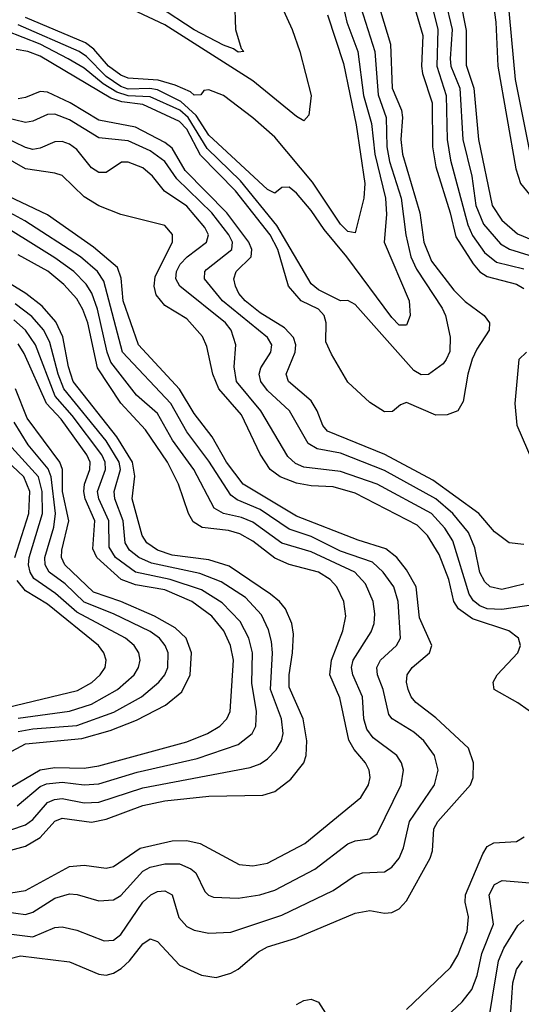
# Model space of a CAD drawing. Header units: inches. Extents: x 1308407 to 1441228, y 959628 to 1036311.
# Tile 389 of 656: x 1366574 to 1367943, y 1013672 to 1016357. Entities that reach past the tile are written whole.
import ezdxf

# ---------------------------------------------------------------- set-up
doc = ezdxf.new("R2010")
doc.units = ezdxf.units.IN
doc.header["$MEASUREMENT"] = 0
doc.layers.add('B3061', color=7, linetype='Continuous')

msp = doc.modelspace()

# ---------------------------------------------------------------- linework, layer by layer
at = {"layer": 'B3061', "color": 5}
for points, elevation in [([(1367235.5, 1016510), (1367317.6, 1016330), (1367338.7, 1016270), (1367369.6, 1016150), (1367363.3, 1016096.8), (1367350, 1016081), (1367330, 1016092.8), (1367210.3, 1016190.3), (1366970, 1016342.9), (1366615.4, 1016510)], 2880), ([(1367857.3, 1016470), (1367873.5, 1016350), (1367879.3, 1016230), (1367928, 1015950), (1367941, 1015910), (1367990, 1015850.4)], 3120), ([(1367898.7, 1016490), (1367926, 1016194), (1367970.8, 1015970.8)], 3140), ([(1367642.8, 1016422.8), (1367674.1, 1016314.1), (1367670.9, 1016230), (1367673.4, 1016210), (1367700.1, 1016130), (1367700.8, 1016010), (1367710, 1015955.5), (1367748.9, 1015830), (1367764.4, 1015764.4), (1367811.4, 1015691.4), (1367830, 1015669.2), (1367850, 1015656.3), (1367930, 1015635.7), (1367950, 1015623.8)], 3020), ([(1367691.1, 1016430), (1367714.8, 1016330), (1367712.9, 1016230), (1367738.2, 1016150), (1367741, 1016030), (1367750, 1015974), (1367797, 1015797), (1367810, 1015768), (1367842.2, 1015722.2), (1367875.6, 1015695.6), (1367950, 1015677.8)], 3040), ([(1367504.8, 1016390), (1367543.6, 1016270), (1367552.3, 1016152.3), (1367574.4, 1016090), (1367576.5, 1016010), (1367582.9, 1015970), (1367614.9, 1015870), (1367628.1, 1015770), (1367641.2, 1015710), (1367656.6, 1015676.6), (1367726.9, 1015570), (1367736.5, 1015550), (1367749, 1015491), (1367747.7, 1015452.3), (1367738.4, 1015430), (1367730, 1015418.2), (1367690, 1015389.2), (1367670, 1015387.9), (1367650, 1015400.1), (1367490, 1015579.8), (1367470, 1015590.9), (1367450, 1015589.8), (1367390, 1015620.4), (1367370, 1015636.3), (1367275.8, 1015795.8), (1367177.1, 1015917.1), (1367085.9, 1016005.9), (1367033.6, 1016090), (1367011.1, 1016110), (1366930, 1016146.6), (1366870, 1016149), (1366838.9, 1016158.9), (1366801.8, 1016181.8), (1366750, 1016225.1), (1366706.9, 1016250), (1366630, 1016290.4), (1366490, 1016344.9)], 2960), ([(1367549.3, 1016410), (1367585.9, 1016290), (1367590.2, 1016170.2), (1367615.8, 1016110), (1367618.4, 1016090), (1367614.1, 1016030), (1367618.9, 1015990), (1367666.3, 1015830), (1367676.9, 1015750), (1367697.9, 1015697.9), (1367759.3, 1015619.3), (1367790, 1015588.6), (1367842, 1015550), (1367856, 1015530), (1367855.4, 1015510), (1367821.3, 1015458.7), (1367809.2, 1015430.8), (1367796.8, 1015390), (1367784.2, 1015315.8), (1367770, 1015289.8), (1367740.3, 1015279.7), (1367710, 1015278.6), (1367630, 1015312.8), (1367613.7, 1015306.3), (1367591.8, 1015288.2), (1367570, 1015287.1), (1367530, 1015312.7), (1367470, 1015367.9), (1367425.1, 1015445.1), (1367410, 1015478.2), (1367410.6, 1015530), (1367405.5, 1015550), (1367390, 1015567.1), (1367342.4, 1015590), (1367307.7, 1015630), (1367278.4, 1015730), (1367257.3, 1015770), (1367163.4, 1015890), (1367067.4, 1015987.4), (1367030, 1016058.2), (1367010, 1016079.4), (1366910, 1016126), (1366853.1, 1016133.1), (1366823, 1016143), (1366630, 1016257.2), (1366596.8, 1016270), (1366564.3, 1016275.7)], 2980), ([(1367457.5, 1016390), (1367467.2, 1016350), (1367496.6, 1016270), (1367512.4, 1016150), (1367533.9, 1016073.9), (1367543, 1015990), (1367572.2, 1015870), (1367574.7, 1015825.3), (1367569.1, 1015750), (1367636.7, 1015590), (1367639.3, 1015550), (1367630, 1015523.5), (1367610, 1015524.2), (1367590, 1015544.6), (1367466.8, 1015710), (1367405, 1015785), (1367370, 1015836.9), (1367330, 1015884), (1367310, 1015899.8), (1367290, 1015899.5), (1367270, 1015883.8), (1367250, 1015893.7), (1367090, 1016042), (1367055.6, 1016095.6), (1367013.9, 1016133.9), (1366950, 1016165.5), (1366929.1, 1016169.1), (1366870, 1016167.5), (1366850, 1016174.3), (1366810, 1016201.9), (1366756.3, 1016256.3), (1366736.7, 1016270), (1366570, 1016342.5)], 2940), ([(1367160.6, 1016410), (1367163.3, 1016330), (1367178.5, 1016278.5), (1367186, 1016270), (1367170, 1016268.5), (1367157.8, 1016277.8), (1367130, 1016287.7), (1367050, 1016329.1), (1366953.2, 1016393.2)], 2860), ([(1367734.9, 1016410), (1367754, 1016330), (1367748.5, 1016250), (1367750.4, 1016230), (1367775, 1016170), (1367783.2, 1016030), (1367807.9, 1015930), (1367819.2, 1015850), (1367839.6, 1015799.6), (1367885.8, 1015745.8), (1367910.8, 1015730.8), (1367990, 1015706.4)], 3060), ([(1367776.2, 1016410), (1367792.4, 1016327.6), (1367792.6, 1016232.6), (1367813.7, 1016170), (1367826.6, 1016030), (1367863.4, 1015850), (1367890, 1015810.4), (1367932.6, 1015772.6), (1368031.9, 1015731.9)], 3080), ([(1367414, 1016370), (1367457.4, 1016237.4), (1367492.2, 1016070), (1367516.3, 1015910), (1367513, 1015870), (1367490, 1015775.3), (1367470, 1015779), (1367450, 1015799.5), (1367373.3, 1015913.4), (1367270, 1016036.5), (1367210, 1016089.6), (1367130, 1016150.3), (1367090, 1016166), (1367076.4, 1016163.6), (1367068.2, 1016151.8), (1367050, 1016151.1), (1367039.9, 1016159.9), (1366998.2, 1016178.2), (1366952.3, 1016192.3), (1366870, 1016197.5), (1366850, 1016205.3), (1366816.8, 1016230), (1366776.5, 1016276.5), (1366753.7, 1016293.7), (1366590, 1016363.2)], 2920), ([(1367950, 1014925.6), (1367910, 1014929.8), (1367870, 1014960.5), (1367827.4, 1015010), (1367701.5, 1015101.5), (1367570.9, 1015170.9), (1367414.5, 1015234.5), (1367401.1, 1015250), (1367385.9, 1015290), (1367370, 1015317.2), (1367307.4, 1015370), (1367301.5, 1015390), (1367325.9, 1015450), (1367327.7, 1015470), (1367321.7, 1015490), (1367296.4, 1015516.4), (1367230, 1015557.7), (1367189.3, 1015590), (1367172.3, 1015610), (1367162.8, 1015630), (1367158.8, 1015650), (1367165.2, 1015670), (1367206.3, 1015710), (1367208.1, 1015730), (1367199.2, 1015750), (1367139.5, 1015830), (1367025.8, 1015945.8), (1366990, 1016006.8), (1366970, 1016022.3), (1366890, 1016063.8), (1366790, 1016083.2), (1366712.1, 1016130), (1366650, 1016159.5), (1366630, 1016161.4), (1366590, 1016144.7), (1366570, 1016141)], 3020), ([(1367950, 1014817.6), (1367890, 1014803.2), (1367857.7, 1014810), (1367843.7, 1014823.7), (1367830, 1014849.1), (1367816.2, 1014916.2), (1367798.8, 1014958.8), (1367755.8, 1015010), (1367710, 1015050), (1367570, 1015127.1), (1367450, 1015174.3), (1367386.2, 1015186.2), (1367361.5, 1015201.5), (1367310.4, 1015290), (1367250, 1015345.7), (1367232.3, 1015370), (1367227.4, 1015390), (1367232.6, 1015407.4), (1367259.9, 1015450), (1367262.2, 1015470), (1367250, 1015489.9), (1367127.2, 1015590), (1367078.1, 1015650), (1367079.4, 1015670), (1367084.4, 1015675.6), (1367153.5, 1015730), (1367154.6, 1015750), (1367145, 1015770), (1367099, 1015830), (1367002.8, 1015922.8), (1366970, 1015970.6), (1366930, 1015999.3), (1366870, 1016026.1), (1366790, 1016034.3), (1366710, 1016084.1), (1366670, 1016098.9), (1366650, 1016098.3), (1366610, 1016080.5), (1366590, 1016076.9), (1366530, 1016091.1)], 3040), ([(1367982.3, 1014762.3), (1367890, 1014748.1), (1367850, 1014750.4), (1367830, 1014758.3), (1367812.1, 1014772.1), (1367800.7, 1014790), (1367755.7, 1014935.7), (1367734, 1014970), (1367697.7, 1015010), (1367549.9, 1015090), (1367450, 1015124.6), (1367350, 1015136.5), (1367326.5, 1015146.5), (1367305.5, 1015165.5), (1367232.6, 1015290), (1367165.7, 1015370), (1367159.2, 1015410), (1367164.1, 1015470), (1367151.3, 1015510), (1367135.5, 1015530), (1367011.1, 1015630), (1367000.4, 1015650), (1367002, 1015670), (1367012.3, 1015690), (1367031.1, 1015710), (1367084.1, 1015750), (1367089, 1015770), (1367079.9, 1015790), (1367030, 1015848.1), (1366969, 1015889), (1366936.5, 1015930), (1366910, 1015952.5), (1366870, 1015968.2), (1366852, 1015968), (1366810, 1015940.6), (1366790, 1015939.9), (1366770, 1015953.1), (1366730, 1016002.9), (1366710, 1016017.4), (1366690, 1016024.7), (1366670, 1016023.5), (1366630, 1016006.2), (1366610, 1016003.3), (1366590, 1016008), (1366530, 1016037.5)], 3060), ([(1367990, 1014454), (1367933.5, 1014493.5), (1367869.1, 1014530), (1367865.8, 1014550), (1367877.3, 1014570), (1367933.9, 1014630), (1367940.7, 1014650), (1367935.2, 1014670), (1367908.9, 1014690), (1367810, 1014723.1), (1367771.9, 1014750), (1367759.1, 1014770), (1367745.4, 1014830), (1367718.6, 1014898.6), (1367687.1, 1014950), (1367658.7, 1014978.7), (1367490, 1015065.8), (1367430, 1015083), (1367370, 1015085.3), (1367330, 1015093.3), (1367284.8, 1015110), (1367258, 1015130), (1367230, 1015171.6), (1367179.4, 1015279.4), (1367117.4, 1015350), (1367100.9, 1015390), (1367085.2, 1015465.2), (1367072.8, 1015492.8), (1367030, 1015540.7), (1366970, 1015577.7), (1366946.5, 1015606.5), (1366941.1, 1015630), (1366944.2, 1015655.8), (1366990.9, 1015750.9), (1366991.5, 1015771.5), (1366970, 1015795.7), (1366850, 1015825.9), (1366790, 1015849.6), (1366750, 1015873.5), (1366690, 1015931.7), (1366670, 1015938.8), (1366590.1, 1015949.9), (1366530, 1015984.3)], 3080), ([(1366544.6, 1013795.4), (1366576.1, 1013803.9), (1366710, 1013787.8), (1366790, 1013753.8), (1366810, 1013751.3), (1366830, 1013756.1), (1366851.1, 1013768.9), (1366874.1, 1013790), (1366910, 1013836.6), (1366930, 1013850.1), (1366950, 1013843.2), (1367010, 1013778.1), (1367070, 1013751.4), (1367110, 1013744.7), (1367150, 1013756.4), (1367170, 1013767.3), (1367225.5, 1013814.5), (1367250, 1013828.4), (1367327.6, 1013852.4), (1367490, 1013920.1), (1367530, 1013927.8), (1367570, 1013920.4), (1367590, 1013921.9), (1367610, 1013931.8), (1367630, 1013953.7), (1367694.7, 1014070), (1367700.3, 1014090), (1367704.5, 1014150), (1367715.4, 1014170), (1367803.9, 1014270), (1367811.4, 1014290), (1367812.8, 1014330), (1367798.8, 1014370), (1367710, 1014453.3), (1367654.9, 1014494.9), (1367642.4, 1014510), (1367634, 1014530), (1367629.9, 1014550), (1367631.9, 1014570), (1367645.6, 1014590), (1367692.9, 1014630), (1367699.1, 1014650), (1367665.6, 1014725.6), (1367655.7, 1014810), (1367630, 1014856.7), (1367603.6, 1014890), (1367573.4, 1014913.4), (1367497.7, 1014937.7), (1367330, 1015003.1), (1367184.3, 1015090), (1367138.2, 1015150), (1367099.3, 1015219.3), (1367050, 1015282.7), (1367010, 1015349.6), (1366898.1, 1015470), (1366856.9, 1015590), (1366851.6, 1015651.6), (1366840.7, 1015680.7), (1366776.1, 1015736.1), (1366650, 1015824.7), (1366490, 1015900.6)], 3120), ([(1366530, 1013865.9), (1366610, 1013856), (1366670, 1013880.8), (1366690, 1013882.7), (1366730, 1013873.5), (1366804.5, 1013844.5), (1366830, 1013846.4), (1366850, 1013862), (1366910.4, 1013950), (1366932.4, 1013970), (1366950, 1013979), (1366970, 1013980.9), (1366990.1, 1013970.1), (1367008.7, 1013908.7), (1367030, 1013883.6), (1367050, 1013873.9), (1367090, 1013865.2), (1367150, 1013868), (1367290, 1013915), (1367430, 1013982.3), (1367490, 1014023.3), (1367510, 1014030.1), (1367570, 1014032.7), (1367590, 1014045.4), (1367609.6, 1014070.4), (1367621.4, 1014098.6), (1367637.6, 1014170), (1367706, 1014270), (1367715.9, 1014310), (1367705.8, 1014350), (1367676.6, 1014390), (1367650, 1014413.8), (1367590.5, 1014450), (1367581.9, 1014461.9), (1367565.6, 1014530), (1367551, 1014570), (1367548.8, 1014590), (1367558.5, 1014610), (1367602.4, 1014650), (1367613.7, 1014670), (1367607.4, 1014770), (1367594.8, 1014810), (1367566.5, 1014850), (1367537.2, 1014877.2), (1367450, 1014907.7), (1367370, 1014947.9), (1367310, 1014967), (1367230, 1015020.8), (1367167.8, 1015047.8), (1367150, 1015060.3), (1367090, 1015152.5), (1367030, 1015232.8), (1366986.8, 1015310), (1366854.5, 1015450), (1366804.2, 1015644.2), (1366786.6, 1015670), (1366740.5, 1015710), (1366588.7, 1015808.7), (1366497.2, 1015857.2)], 3140), ([(1366510, 1013927.9), (1366590, 1013916.7), (1366610, 1013923.1), (1366670, 1013960.8), (1366710, 1013973.3), (1366731.5, 1013971.5), (1366790, 1013953.4), (1366830, 1013956.1), (1366850, 1013968.2), (1366910, 1014034.5), (1366930, 1014046), (1366970, 1014055.1), (1367010, 1014054.3), (1367041.4, 1014041.4), (1367054.8, 1014030), (1367079.6, 1013979.6), (1367089, 1013969), (1367103.4, 1013963.4), (1367170, 1013960.7), (1367229.6, 1013970.4), (1367270, 1013982.9), (1367379.5, 1014040.5), (1367470, 1014109.1), (1367490, 1014117.8), (1367530, 1014122.5), (1367550, 1014136.3), (1367615.6, 1014270), (1367621.7, 1014310), (1367616.1, 1014330), (1367603.7, 1014350), (1367538.8, 1014398.8), (1367521.6, 1014421.6), (1367513.3, 1014450), (1367509.3, 1014510), (1367483.2, 1014570), (1367479.8, 1014590), (1367484.1, 1014610), (1367533, 1014687), (1367541.1, 1014710), (1367543.3, 1014736.7), (1367539.2, 1014770), (1367518, 1014818), (1367488.4, 1014850), (1367370, 1014905.9), (1367290, 1014929), (1367210, 1014986.3), (1367179.3, 1014999.3), (1367130.4, 1015010.4), (1367105.1, 1015025.1), (1367049.3, 1015130), (1366991, 1015210), (1366950, 1015282.8), (1366893, 1015333), (1366823.1, 1015423.1), (1366812.7, 1015450), (1366787, 1015567), (1366770.8, 1015610.8), (1366755.6, 1015635.6), (1366721.9, 1015670), (1366670, 1015707.7), (1366490, 1015819)], 3160), ([(1366550, 1014092.2), (1366590, 1014102.6), (1366630, 1014126.5), (1366670, 1014171.4), (1366690, 1014179.5), (1366770, 1014168.3), (1366810, 1014176.2), (1366910, 1014213.8), (1366970, 1014226.2), (1367090, 1014239.3), (1367237.8, 1014242.2), (1367270, 1014252.3), (1367314.5, 1014285.5), (1367349.6, 1014330.4), (1367356.1, 1014350), (1367358, 1014390), (1367348.2, 1014450), (1367310, 1014536.3), (1367309.2, 1014570), (1367319, 1014630), (1367321.2, 1014681.2), (1367316.9, 1014710), (1367299.5, 1014750), (1367283.5, 1014770), (1367258.9, 1014790), (1367146.2, 1014866.2), (1367090, 1014883.8), (1366990, 1014896.6), (1366950.1, 1014910.1), (1366921.5, 1014930), (1366908.9, 1014950), (1366881.6, 1015050), (1366888.1, 1015111.9), (1366882.5, 1015150), (1366838.9, 1015218.9), (1366720.4, 1015370), (1366707.7, 1015410), (1366692.3, 1015492.3), (1366673.3, 1015533.3), (1366635.6, 1015575.6), (1366590.6, 1015610.6), (1366410, 1015721.1)], 3220), ([(1366550, 1013975.9), (1366590, 1013982.2), (1366710, 1014047.9), (1366750, 1014051.2), (1366810, 1014042.5), (1366830, 1014047.1), (1366902.6, 1014097.4), (1366990, 1014117.4), (1367030, 1014118.6), (1367067.1, 1014110), (1367173, 1014053), (1367210, 1014049.6), (1367250, 1014056.2), (1367352.4, 1014110), (1367504.7, 1014235.3), (1367526, 1014270), (1367530.4, 1014290), (1367527.9, 1014310), (1367518.2, 1014330), (1367486.8, 1014366.8), (1367472, 1014392), (1367447.5, 1014507.5), (1367420.1, 1014570), (1367425.5, 1014610), (1367455.6, 1014690), (1367464.2, 1014730), (1367458.8, 1014770), (1367439.9, 1014810), (1367421.1, 1014830), (1367389.9, 1014850), (1367310, 1014871), (1367270, 1014888.6), (1367210, 1014934.6), (1367175, 1014955), (1367143.8, 1014963.8), (1367072.4, 1014972.4), (1367047.5, 1014987.5), (1367034.5, 1015010), (1367007.7, 1015090), (1366977.9, 1015150), (1366918, 1015238), (1366850, 1015311.4), (1366787, 1015407), (1366760.3, 1015530), (1366746.9, 1015566.9), (1366730, 1015596), (1366695.1, 1015635.1), (1366650.7, 1015670.7), (1366570, 1015716)], 3180), ([(1366550, 1014147.6), (1366590, 1014161.4), (1366610, 1014176), (1366650, 1014221.8), (1366669.4, 1014230.6), (1366690, 1014232.7), (1366750, 1014221.1), (1366790, 1014222.5), (1366910, 1014262.1), (1367203, 1014317), (1367230, 1014327.1), (1367250, 1014340.9), (1367274.3, 1014365.7), (1367288.6, 1014390), (1367293.4, 1014410), (1367289, 1014450), (1367259, 1014530), (1367263.7, 1014630), (1367261.2, 1014661.2), (1367253.1, 1014693.1), (1367233.9, 1014733.9), (1367190, 1014781.4), (1367123.8, 1014823.8), (1367066.1, 1014846.1), (1366934.3, 1014874.3), (1366899.5, 1014890), (1366874, 1014910), (1366862.3, 1014930), (1366856.6, 1014990), (1366834, 1015050), (1366832.3, 1015070), (1366849.2, 1015130), (1366845.3, 1015150), (1366810, 1015208.4), (1366694.4, 1015350), (1366679.1, 1015390), (1366656.4, 1015476.4), (1366640.3, 1015510), (1366607.3, 1015547.3), (1366561.9, 1015581.9)], 3240), ([(1366567.3, 1014212.7), (1366630, 1014265.5), (1366647.2, 1014272.8), (1366690, 1014277.3), (1366750, 1014270.5), (1366790, 1014272.5), (1366895, 1014305), (1367058.2, 1014341.8), (1367170, 1014379.9), (1367208.8, 1014410), (1367219, 1014430), (1367220.1, 1014470), (1367207.7, 1014547.7), (1367209.7, 1014630), (1367199.2, 1014670), (1367175.5, 1014715.5), (1367126.9, 1014766.9), (1367070, 1014802.4), (1366985.2, 1014830), (1366890.3, 1014850.3), (1366835.7, 1014890), (1366818.2, 1014918.2), (1366817.6, 1014990), (1366790, 1015050), (1366786.7, 1015070), (1366808, 1015130), (1366807.1, 1015150), (1366798.7, 1015170), (1366717.7, 1015277.7), (1366671.2, 1015330), (1366617.2, 1015470), (1366589.9, 1015510), (1366558.2, 1015538.2)], 3260), ([(1366530, 1014251.6), (1366630, 1014311.1), (1366670, 1014317.6), (1366750, 1014315.6), (1366790, 1014321.6), (1367030, 1014387.2), (1367087, 1014410), (1367120.5, 1014430), (1367139.4, 1014450), (1367148.7, 1014470), (1367157.5, 1014610), (1367149.7, 1014650), (1367131.4, 1014690), (1367099, 1014730), (1367043.7, 1014770), (1366970, 1014801.6), (1366890, 1014815.3), (1366851.4, 1014830), (1366785.1, 1014890), (1366774.2, 1014914.2), (1366779.3, 1014990), (1366752.9, 1015050), (1366748.9, 1015070), (1366751.3, 1015090), (1366766.1, 1015130), (1366766.5, 1015150), (1366757.7, 1015170), (1366687, 1015267), (1366647.6, 1015310), (1366586.1, 1015446.1), (1366570, 1015472.7)], 3280), ([(1367957, 1015450), (1367936.4, 1015430), (1367925.3, 1015310), (1367931, 1015251), (1367974.1, 1015150)], 3020), ([(1366490.9, 1014329.1), (1366590, 1014382.1), (1366743.4, 1014396.6), (1366821.2, 1014418.8), (1366893.1, 1014446.9), (1366972.2, 1014487.8), (1367016.4, 1014523.6), (1367039.1, 1014570), (1367043.5, 1014630), (1367028.9, 1014670), (1366998.1, 1014698.1), (1366942.4, 1014730), (1366850.3, 1014770), (1366776, 1014796), (1366697.7, 1014870), (1366688.6, 1014890), (1366689.1, 1014910), (1366708.2, 1014990), (1366690.7, 1015070), (1366690.7, 1015130), (1366683.8, 1015150), (1366595, 1015270), (1366563, 1015350)], 3320), ([(1366570, 1014415.6), (1366610, 1014422.9), (1366730, 1014431.9), (1366831.5, 1014468.5), (1366907, 1014510), (1366954.2, 1014550), (1366970.3, 1014570), (1366978.9, 1014590), (1366979.1, 1014630), (1366971, 1014650), (1366955.6, 1014670), (1366930, 1014688.8), (1366830, 1014736.8), (1366750, 1014768.4), (1366698, 1014818), (1366655, 1014850), (1366643.9, 1014870), (1366642.8, 1014890), (1366667.2, 1014972.8), (1366672, 1015010), (1366660.1, 1015110), (1366652.3, 1015132.3), (1366597.1, 1015197.1), (1366559.5, 1015259.5)], 3340), ([(1366570, 1014452.1), (1366710, 1014471.5), (1366770, 1014490.1), (1366841.1, 1014530), (1366886.4, 1014570), (1366898.2, 1014590), (1366902.6, 1014610), (1366899.4, 1014630), (1366886.9, 1014650), (1366862.7, 1014670), (1366730, 1014740.7), (1366671.9, 1014791.9), (1366613.1, 1014833.1), (1366602.8, 1014850), (1366598.4, 1014870), (1366599.8, 1014890), (1366636.1, 1015010), (1366635.2, 1015070), (1366625.5, 1015110), (1366552.6, 1015190)], 3360), ([(1366561, 1014890), (1366598.9, 1015010), (1366601.7, 1015070), (1366585.6, 1015110), (1366521.5, 1015170)], 3380), ([(1366538.8, 1014481.2), (1366732.1, 1014527.9), (1366770.8, 1014549.2), (1366793.9, 1014570), (1366807.5, 1014590), (1366810.4, 1014610), (1366804.3, 1014630), (1366789.4, 1014650), (1366650, 1014762.9), (1366590, 1014799), (1366567.5, 1014827.5)], 3380), ([(1367630, 1013657.1), (1367750, 1013771.8), (1367770, 1013805.6), (1367795.6, 1013870), (1367798.7, 1013910), (1367789.9, 1013950), (1367790.5, 1013970), (1367837.7, 1014082.3), (1367850, 1014102.1), (1367868.2, 1014111.8), (1367930, 1014115.9), (1367951.2, 1014128.8)], 3080), ([(1367710, 1013610.7), (1367781.8, 1013678.2), (1367807.7, 1013712.3), (1367822.4, 1013750), (1367835.4, 1013810), (1367867.4, 1013890), (1367855.4, 1013970), (1367870, 1013998.3), (1367890.5, 1014009.5), (1368010, 1013999)], 3060), ([(1367848.1, 1013591.9), (1367880.8, 1013790), (1367895.7, 1013824.3), (1367933.3, 1013886.7), (1367950, 1013901.3)], 3040), ([(1367963.1, 1013456.9), (1367922.4, 1013570), (1367914, 1013650), (1367919.6, 1013730), (1367930, 1013766.4), (1367946.3, 1013790)], 3020), ([(1367330, 1013671.5), (1367350, 1013681.7), (1367370, 1013685.9), (1367390, 1013677.1), (1367430, 1013614.3)], 3080)]:
    msp.add_lwpolyline(points, dxfattribs=dict(at, elevation=elevation))

doc.saveas('drawing.dxf')
